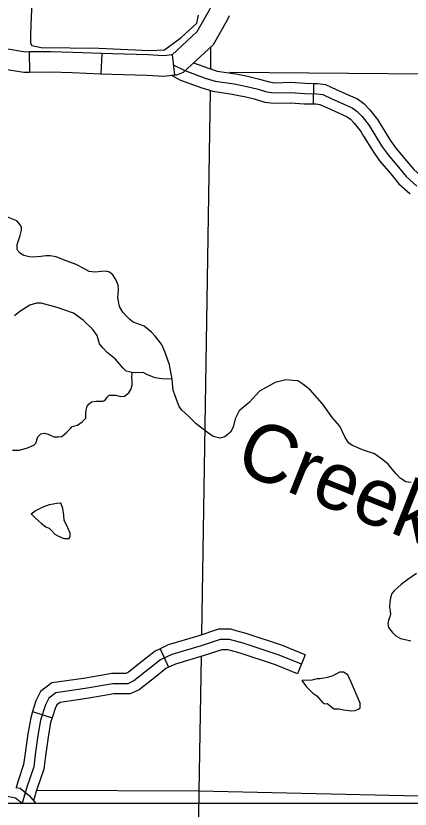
# Model space of a CAD drawing. Extents: x 8749 to 11879, y 13275 to 15339.
# Drawn here: x 10282.5 to 10340.2, y 13439.1 to 13555.1 of the extents above; entities that cross this region are included whole.
import ezdxf

# ---------------------------------------------------------------- set-up
doc = ezdxf.new("R2010")
doc.units = 0
for name, color, linetype in [('Level 24', 7, 'Continuous'), ('Level 32', 7, 'Continuous'), ('Level 35', 7, 'Continuous'), ('Level 4', 7, 'Continuous'), ('Level 45', 7, 'Continuous'), ('Level 5', 7, 'Continuous'), ('R_Dimension', 7, 'Continuous'), ('R_Draft', 7, 'Continuous')]:
    doc.layers.add(name, color=color, linetype=linetype)

msp = doc.modelspace()

# ---------------------------------------------------------------- linework, layer by layer
at = {"layer": 'Level 24'}
msp.add_lwpolyline([(10305.63, 13547.87), (10307.22, 13547.05), (10310.22, 13545.96), (10311.66, 13545.52), (10314.44, 13545.11), (10316.29, 13544.73), (10317.77, 13544.37), (10319.26, 13543.93), (10320.33, 13543.79), (10322.71, 13543.85), (10324.78, 13543.72), (10326.52, 13543.68), (10327.42, 13543.58), (10328.76, 13542.95), (10330.87, 13541.98), (10331.75, 13541.6), (10332.46, 13541.09), (10333.17, 13540.34), (10334.22, 13539.04), (10336.04, 13536.06), (10336.94, 13534.79), (10338.53, 13532.92), (10339.64, 13531.56), (10341.18, 13530.17)], dxfattribs=at)
at = {"layer": 'Level 32'}
for p, q in [((10284.44, 13549.78), (10284.48, 13546.78)), ((10295.08, 13549.55), (10294.95, 13546.55)), ((10305.39, 13549.35), (10305.72, 13546.37))]:
    msp.add_line(p, q, dxfattribs=at)
for points in [[(10310.98, 13556.27), (10310.77, 13555.8), (10308.99, 13552.72), (10305.36, 13549.38), (10305.27, 13549.34), (10305.39, 13549.35)], [(10313.72, 13555.06), (10313.45, 13554.44), (10311.36, 13550.82), (10306.98, 13546.79), (10306, 13546.4), (10305.73, 13546.37)], [(10284.44, 13549.78), (10283.89, 13549.77), (10281.01, 13550.23), (10279.2, 13550.44), (10277.49, 13550.23), (10275.65, 13549.95), (10273.81, 13549.71)], [(10295.08, 13549.55), (10290.86, 13549.72), (10287.61, 13549.82), (10284.44, 13549.78)], [(10305.39, 13549.35), (10304.1, 13549.21), (10301.8, 13549.35), (10296.64, 13549.49), (10295.08, 13549.55)], [(10284.48, 13546.78), (10283.67, 13546.77), (10280.6, 13547.26), (10279.21, 13547.42), (10277.9, 13547.26), (10276.07, 13546.98), (10274.19, 13546.74)], [(10294.95, 13546.55), (10290.76, 13546.73), (10287.59, 13546.82), (10284.48, 13546.78)], [(10305.72, 13546.37), (10304.18, 13546.2), (10301.67, 13546.35), (10296.54, 13546.49), (10294.95, 13546.55)], [(10282.5, 13442.25), (10283.12, 13442.14), (10284.51, 13441.01), (10285.42, 13439.87)]]:
    msp.add_lwpolyline(points, dxfattribs=at)
at = {"layer": 'Level 35'}
for points in [[(10284.82, 13556.86), (10284.74, 13554.99), (10284.63, 13552.3), (10284.63, 13551.08), (10284.82, 13550.73), (10286.22, 13550.41), (10294.63, 13550.33), (10302.07, 13550), (10304.28, 13550.08), (10306.68, 13551.89), (10308.97, 13553.97), (10309.24, 13555.16)], [(10297.41, 13513.81), (10297.52, 13514.99), (10297.49, 13515.66), (10297.17, 13516.42), (10296.69, 13517.17), (10296.2, 13517.58), (10295.71, 13517.71), (10295.04, 13517.66), (10294.12, 13517.6), (10293.23, 13517.68), (10292.43, 13518.12), (10291.35, 13518.68), (10289.49, 13519.38), (10288.38, 13519.82), (10287.52, 13519.98), (10286.95, 13519.98), (10286.17, 13519.87), (10284.93, 13519.76), (10284.47, 13519.84), (10283.69, 13520.01), (10283.18, 13520.33), (10282.85, 13520.63), (10282.67, 13520.95), (10282.67, 13521.62), (10283.12, 13522.95), (10283.31, 13523.7), (10283.31, 13524.13), (10283.18, 13524.46), (10282.64, 13525.11), (10281.16, 13525.67)], [(10305.38, 13501.94), (10304.99, 13504.05), (10304.37, 13505.83), (10303.83, 13507.04), (10302.89, 13508.2), (10302.35, 13508.8), (10301.3, 13509.69), (10300.19, 13510.09), (10299.65, 13510.28), (10299.17, 13510.66), (10298.73, 13511.09), (10298.14, 13511.71), (10297.66, 13512.57), (10297.41, 13513.81)], [(10305.38, 13501.94), (10303.87, 13502), (10302.87, 13502.13), (10301.76, 13502.59), (10301.12, 13502.89), (10300.04, 13502.86), (10299.53, 13502.91), (10298.66, 13503.13), (10298.18, 13503.61), (10297.69, 13504.18), (10297.1, 13504.86), (10295.86, 13505.83), (10295.21, 13506.5), (10294.73, 13507.1), (10294.4, 13508.31), (10293.76, 13509.2), (10292.33, 13510.58), (10290.95, 13511.6), (10288.55, 13512.41), (10286.21, 13513.06), (10285.51, 13513.06), (10284.54, 13512.76), (10283.08, 13511.84), (10282.3, 13511.2)], [(10285.42, 13492.58), (10285.74, 13493.51), (10286.17, 13493.94), (10286.69, 13494.02), (10287.23, 13493.88), (10288.06, 13493.48), (10288.74, 13493.48), (10289.25, 13493.56), (10289.92, 13494.13), (10290.43, 13494.69), (10290.76, 13495.02), (10291.54, 13495.23), (10292.21, 13495.69), (10292.73, 13496.23), (10292.75, 13496.8), (10292.81, 13497.39), (10292.94, 13497.99), (10293.24, 13498.31), (10293.59, 13498.61), (10294.21, 13498.72), (10294.86, 13498.72), (10295.23, 13498.72), (10295.56, 13498.88), (10295.85, 13499.28), (10296.18, 13499.58), (10296.63, 13499.58), (10297.12, 13499.58), (10297.82, 13499.42), (10298.39, 13499.47), (10299.06, 13499.96), (10299.33, 13500.44), (10299.52, 13501.04), (10299.52, 13501.71), (10299.46, 13502.14), (10299.53, 13502.91)], [(10329.92, 13495.06), (10328.84, 13496.26), (10327.38, 13498.34), (10325.59, 13500.37), (10324.5, 13501.22), (10323.75, 13501.69), (10323.04, 13501.74), (10322, 13501.83), (10320.45, 13501.46), (10318.14, 13500.18), (10316.63, 13498.53), (10315.21, 13497.3), (10314.6, 13496.12), (10314.31, 13494.94), (10313.94, 13494.18), (10313.09, 13493.52), (10312.38, 13493.33), (10311.39, 13493.57), (10310.54, 13494.14), (10308.89, 13495.41), (10307.76, 13496.55), (10306.81, 13497.4), (10306.39, 13497.96), (10305.99, 13498.95), (10305.53, 13500.32), (10305.42, 13501.37), (10305.38, 13501.94)], [(10340.35, 13486.84), (10339.59, 13486.93), (10338.74, 13487.45), (10338.18, 13488.07), (10337.56, 13488.78), (10337, 13489.49), (10336.24, 13490.15), (10335.02, 13491.04), (10333.22, 13491.61), (10331.76, 13492.22), (10331.24, 13492.6), (10330.68, 13493.4), (10329.92, 13495.06)], [(10282.02, 13491.53), (10283.02, 13491.53), (10284.21, 13491.91), (10285.15, 13492.28), (10285.42, 13492.58)], [(10284.76, 13482.23), (10285.33, 13482.68), (10286.49, 13483.25), (10287.43, 13483.6), (10288.51, 13483.79), (10289.1, 13483.84)], [(10284.76, 13482.23), (10285.38, 13481.6), (10286.27, 13480.85), (10286.89, 13480.36), (10287.4, 13480.17), (10287.75, 13479.74), (10288.21, 13479.28), (10288.75, 13478.99), (10289.51, 13478.66), (10289.99, 13478.64), (10290.31, 13478.66), (10290.45, 13478.96), (10290.45, 13479.42), (10290.13, 13480.2), (10289.59, 13481.31), (10289.53, 13482.06), (10289.37, 13483.03), (10289.1, 13483.84)], [(10341.13, 13473.5), (10339.86, 13472.63), (10338.91, 13471.9), (10338.4, 13471.49), (10337.86, 13470.98), (10337.54, 13470.58), (10337.35, 13469.95), (10337.22, 13469.33), (10337.19, 13468.63), (10337.32, 13467.63), (10337.22, 13467.18), (10337.05, 13466.69), (10336.95, 13466.23), (10337.05, 13465.64), (10337.57, 13464.94), (10338.11, 13464.42), (10338.78, 13464.02), (10339.29, 13463.91), (10340.29, 13463.69)], [(10324.36, 13457.87), (10325.03, 13456.97), (10325.95, 13456.04), (10326.55, 13455.62), (10327.43, 13454.63), (10327.72, 13454.47), (10328.05, 13454.52), (10328.22, 13454.39), (10329.02, 13453.75), (10329.79, 13453.72), (10330.51, 13453.59), (10331.64, 13453.46), (10332.17, 13453.5), (10332.65, 13453.68), (10332.92, 13453.9), (10332.92, 13454.58), (10331.59, 13457.65), (10331.07, 13458.69), (10330.47, 13459.08), (10329.88, 13459.11), (10328.88, 13458.55), (10328.13, 13458.31), (10327.58, 13458.22), (10326.99, 13458.14), (10326.57, 13458.11), (10325.82, 13457.91), (10324.36, 13457.87)]]:
    msp.add_lwpolyline(points, dxfattribs=at)
at = {"layer": 'Level 4'}
for points in [[(10311, 13550.49), (10310.99, 13547.3)], [(10310.95, 13544.12), (10309.66, 13464.55)], [(10309.61, 13461.39), (10309.29, 13441.71), (10309.28, 13439.87)]]:
    msp.add_lwpolyline(points, dxfattribs=at)
at = {"layer": 'Level 45'}
for p, q in [((10326.07, 13542.19), (10326.14, 13545.19)), ((10303.6, 13462.52), (10304.86, 13459.8)), ((10324.85, 13461.65), (10323.72, 13458.87)), ((10284.94, 13453.32), (10287.81, 13452.42))]:
    msp.add_line(p, q, dxfattribs=at)
for points in [[(10308.5, 13548.19), (10310.69, 13547.39), (10311.99, 13546.99), (10314.71, 13546.58), (10315.98, 13546.32)], [(10305.35, 13546.33), (10306.62, 13545.68), (10309.74, 13544.54), (10311.33, 13544.06), (10314.18, 13543.63), (10315.38, 13543.38)], [(10315.98, 13546.32), (10316.61, 13546.19), (10318.16, 13545.82), (10319.58, 13545.4), (10320.41, 13545.29), (10322.74, 13545.35), (10324.85, 13545.22), (10326.14, 13545.19)], [(10326.14, 13545.19), (10326.63, 13545.18), (10327.84, 13545.04), (10329.39, 13544.31), (10331.49, 13543.35), (10332.49, 13542.91), (10333.45, 13542.23), (10334.3, 13541.33), (10335.44, 13539.91), (10335.97, 13539.05)], [(10315.38, 13543.38), (10315.96, 13543.26), (10317.38, 13542.92), (10318.94, 13542.46), (10320.24, 13542.28), (10322.69, 13542.35), (10324.72, 13542.22), (10326.07, 13542.19)], [(10326.07, 13542.19), (10326.42, 13542.18), (10327.01, 13542.11), (10328.13, 13541.59), (10330.26, 13540.62), (10331, 13540.29), (10331.47, 13539.95), (10332.04, 13539.35), (10332.99, 13538.17), (10333.41, 13537.48)], [(10335.97, 13539.05), (10337.29, 13536.89), (10338.12, 13535.71), (10339.68, 13533.88), (10340.73, 13532.6), (10342.21, 13531.26), (10342.33, 13531.14)], [(10333.41, 13537.48), (10334.78, 13535.24), (10335.75, 13533.87), (10337.38, 13531.96), (10338.55, 13530.52), (10340.15, 13529.08), (10340.21, 13529.02)], [(10314.73, 13465.16), (10313.96, 13465.38), (10312.14, 13465.38), (10309.16, 13464.38), (10304.8, 13463.08), (10303.6, 13462.52)], [(10324.85, 13461.65), (10321.54, 13463), (10316.22, 13464.74), (10314.73, 13465.16)], [(10324.29, 13460.26), (10321.03, 13461.59), (10315.78, 13463.31), (10313.75, 13463.88), (10312.39, 13463.88), (10309.61, 13462.95), (10305.33, 13461.67), (10303.67, 13460.9), (10302.08, 13459.62), (10299.79, 13457.81), (10298.91, 13457.41), (10296.7, 13457.41), (10292.65, 13456.71), (10288.37, 13456.09), (10287.32, 13455.3), (10286.83, 13454.32), (10286.13, 13452.07), (10285.73, 13449.83), (10285.33, 13447.05), (10285.11, 13445.24), (10284.1, 13442.28), (10283.44, 13439.95)], [(10303.6, 13462.52), (10302.87, 13462.18), (10301.15, 13460.79), (10299.01, 13459.1), (10298.59, 13458.91), (10296.57, 13458.91), (10294.66, 13458.58)], [(10313.91, 13462.28), (10313.54, 13462.38), (10312.63, 13462.38), (10310.06, 13461.52), (10305.87, 13460.27), (10304.86, 13459.8)], [(10323.72, 13458.87), (10320.51, 13460.18), (10315.34, 13461.87), (10313.91, 13462.28)], [(10304.86, 13459.8), (10304.47, 13459.62), (10303.02, 13458.45), (10300.57, 13456.52), (10299.23, 13455.91), (10296.83, 13455.91), (10295.18, 13455.62)], [(10294.66, 13458.58), (10292.41, 13458.19), (10287.78, 13457.52), (10286.13, 13456.28), (10285.44, 13454.89), (10284.94, 13453.32)], [(10295.18, 13455.62), (10292.88, 13455.23), (10288.97, 13454.66), (10288.5, 13454.31), (10288.23, 13453.76), (10287.81, 13452.42)], [(10284.94, 13453.32), (10284.67, 13452.43), (10284.25, 13450.06), (10283.85, 13447.24), (10283.64, 13445.58), (10282.78, 13443.06)], [(10287.81, 13452.42), (10287.59, 13451.72), (10287.21, 13449.59), (10286.82, 13446.85), (10286.58, 13444.9), (10285.62, 13442.09)], [(10282.78, 13443.06), (10282.67, 13442.73), (10282.53, 13442.25)], [(10258.15, 13442.25), (10259.85, 13442.04), (10261.72, 13441.7), (10269.59, 13441.42), (10278.04, 13441.11), (10281.48, 13440.92), (10282.47, 13440.73), (10283.44, 13439.95), (10283.51, 13439.87)], [(10285.62, 13442.09), (10285.53, 13441.83), (10285.09, 13440.28)]]:
    msp.add_lwpolyline(points, dxfattribs=at)
at = {"layer": 'Level 5'}
for points in [[(10360.18, 13546.4), (10313.78, 13546.77)], [(10309.29, 13441.71), (10285.52, 13441.8)], [(10362.89, 13440.49), (10309.29, 13441.71)]]:
    msp.add_lwpolyline(points, dxfattribs=at)
at = {"layer": 'R_Dimension'}
msp.add_line((10309.28, 13379.87), (10309.28, 13439.87), dxfattribs=at)
at = {"layer": 'R_Draft'}
msp.add_lwpolyline([(9678.09, 14456.3), (10959.72, 14456.3), (10959.72, 13439.87), (9678.09, 13439.87)], close=True, dxfattribs=at)

# ---------------------------------------------------------------- texts
at = {"layer": 'Level 35'}
msp.add_text('Creek', height=8.448, rotation=338.314, dxfattribs=at).set_placement((10314.25, 13488.67))

doc.saveas('drawing.dxf')
